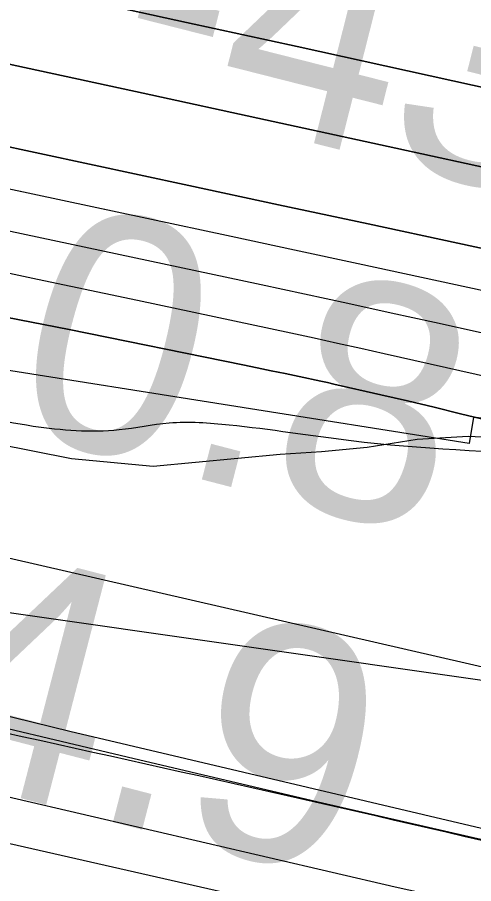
# Model space of a CAD drawing. Extents: x 3823584 to 3861785, y 301729 to 327625.
# Drawn here: x 3853025 to 3853153.9, y 317342.1 to 317586.9 of the extents above; entities that cross this region are included whole.
import ezdxf

# ---------------------------------------------------------------- set-up
doc = ezdxf.new("R2010")
doc.units = 0
for name, color, linetype in [('V-FLOD-BASE', 7, 'Continuous'), ('V-LEVE-TOET', 7, 'Continuous'), ('V-RIVR-EDGE', 7, 'Continuous'), ('V-RIVR-RANG', 7, 'Continuous'), ('V-RRAP-FSHR', 7, 'Continuous'), ('V-RRAP-RVMT', 7, 'Continuous'), ('V-SITE-VEGE', 7, 'Continuous'), ('V-SURV-LINE', 7, 'Continuous'), ('V-TOPO-DPTH', 7, 'Continuous'), ('V-TOPO-MINR', 7, 'Continuous'), ('V-TOPO-WATR', 7, 'Continuous'), ('V-WETL-SWMP', 7, 'Continuous')]:
    doc.layers.add(name, color=color, linetype=linetype)

msp = doc.modelspace()

# ---------------------------------------------------------------- linework, layer by layer
at = {"layer": 'V-FLOD-BASE'}
msp.add_lwpolyline([(3852113.93, 317561.56), (3852249.98, 317534.53), (3852395.57, 317505.05), (3852538.6, 317476.3), (3852723.99, 317436.55), (3852855.57, 317407), (3853007.14, 317370.22), (3853131.72, 317341.22), (3853254.46, 317314.34), (3853398.97, 317272.97), (3853516.94, 317237.27), (3853660.23, 317191.24), (3853756.53, 317159.77)], dxfattribs=at)
at = {"layer": 'V-LEVE-TOET'}
msp.add_lwpolyline([(3853291.55, 317325), (3853273.48, 317329.58), (3853255.36, 317333.96), (3853237.19, 317338.13), (3853218.98, 317342.09), (3853200.72, 317345.85), (3853182.42, 317349.4), (3853164.08, 317352.75), (3853110.02, 317365.19), (3853056, 317377.82), (3853002.02, 317390.64), (3852948.1, 317403.64), (3852894.21, 317416.83)], dxfattribs=at)
at = {"layer": 'V-RIVR-EDGE'}
msp.add_spline([(3842841.54, 321100.24), (3842868.29, 321083.92), (3842887.69, 321072.7), (3842926.5, 321056.09), (3842950.74, 321041.46), (3842972.07, 321024.42), (3842988.05, 321006.41), (3843009.86, 320988.87), (3843033.13, 320971.33), (3843055.43, 320956.71), (3843078.72, 320946.45), (3843098.13, 320940.09), (3843142.74, 320915.7), (3843156.32, 320906.92), (3843166.98, 320897.67), (3843193.66, 320884.49), (3843216.46, 320873.26), (3843237.3, 320859.62), (3843254.76, 320849.37), (3843280.47, 320837.65), (3843294.05, 320828.88), (3843315.38, 320815.71), (3843374.55, 320782.06), (3843408.02, 320767.41), (3843439.07, 320753.73), (3843485.14, 320729.34), (3843531.71, 320707.37), (3843569.06, 320691.25), (3843614.17, 320670.26), (3843636.48, 320659.03), (3843664.61, 320642.45), (3843700.97, 320618.08), (3843732.49, 320598.58), (3843761.6, 320586.36), (3843794.59, 320574.63), (3843841.18, 320559.46), (3843869.32, 320549.19), (3843896, 320537.47), (3843934.8, 320517.95), (3843983.78, 320488.69), (3844036.64, 320460.88), (3844067.7, 320450.6), (3844099.23, 320437.41), (3844147.26, 320416.41), (3844198.68, 320395.4), (3844231.66, 320378.81), (3844260.77, 320365.62), (3844285.5, 320350.02), (3844318.47, 320330.03), (3844340.78, 320316.86), (3844370.36, 320301.25), (3844413.05, 320281.72), (3844464.95, 320257.79), (3844507.63, 320235.35), (3844559.53, 320209.48), (3844611.93, 320186.53), (3844641.52, 320173.83), (3844659.97, 320172.81), (3844685.7, 320168.38), (3844698.8, 320165.92), (3844709.96, 320162.49), (3844717.73, 320161.01), (3844736.17, 320157.08), (3844761.89, 320148.76), (3844788.58, 320138.5), (3844802.15, 320129.24), (3844822.99, 320110.73), (3844840.44, 320098.06), (3844854.99, 320090.26), (3844877.31, 320083.89), (3844898.18, 320078.01), (3844924.88, 320075.51), (3844948.18, 320067.69), (3844995.24, 320051.06), (3845092.74, 320004.68), (3845127.18, 319991), (3845178.6, 319966.59), (3845233.9, 319942.66), (3845254.29, 319937.27), (3845267.87, 319931.4), (3845279.99, 319924.09), (3845291.12, 319907.55), (3845303.7, 319889.55), (3845313.88, 319880.79), (3845344.43, 319860.31), (3845386.13, 319837.38), (3845433.18, 319812.5), (3845466.17, 319798.82), (3845499.64, 319785.63), (3845540.39, 319768.04), (3845605.4, 319740.69), (3845645.65, 319717.28), (3845675.73, 319707), (3845744.63, 319679.15), (3845798.47, 319656.2), (3845841.17, 319641.04), (3845897.94, 319619.04), (3845920.25, 319608.3), (3845955.66, 319592.19), (3845983.32, 319582.41), (3846002.73, 319576.53), (3846033.78, 319566.74), (3846064.36, 319558.41), (3846131.3, 319529.11), (3846195.83, 319504.18), (3846263.75, 319476.33), (3846288.98, 319466.56), (3846319.07, 319458.23), (3846370.01, 319439.16), (3846428.25, 319422.51), (3846482.1, 319400.03), (3846515.07, 319381.01), (3846564.07, 319360.01), (3846597.56, 319350.21), (3846665.5, 319330.62), (3846718.38, 319312.03), (3846778.55, 319290.52), (3846834.34, 319268.04), (3846872.67, 319254.83), (3846921.21, 319243.06), (3847037.63, 319189.35), (3847098.28, 319169.29), (3847179.32, 319142.38), (3847206.49, 319132.6), (3847242.87, 319117.46), (3847278.29, 319102.8), (3847312.72, 319083.29), (3847329.2, 319070.14), (3847340.84, 319063.79), (3847386.92, 319043.77), (3847433.02, 319027.14), (3847490.78, 319016.8), (3847613.54, 318972.79), (3847679.04, 318948.35), (3847756.19, 318921.93), (3847807.62, 318903.84), (3847852.26, 318889.64), (3847964.37, 318857.31), (3847994.45, 318845.1), (3848035.69, 318830.43), (3848071.11, 318817.71), (3848100.22, 318808.42), (3848132.73, 318796.68), (3848146.3, 318786.45), (3848169.58, 318772.31), (3848183.66, 318769.36), (3848198.22, 318769.32), (3848227.38, 318777.51), (3848252.65, 318783.27), (3848268.19, 318783.23), (3848285.67, 318780.28), (3848300.7, 318773.44), (3848320.58, 318760.76), (3848336.57, 318746.64), (3848351.59, 318729.61), (3848359.33, 318720.85), (3848374.86, 318714.01), (3848388.94, 318713), (3848400.1, 318708.6), (3848422.89, 318694.95), (3848448.13, 318689.55), (3848489.37, 318672.93), (3848523.33, 318658.77), (3848566.5, 318641.66), (3848605.32, 318627.97), (3848647.05, 318615.24), (3848684.42, 318603.49), (3848723.24, 318590.77), (3848769.33, 318574.63), (3848833.37, 318546.79), (3848867.81, 318533.11), (3848904.69, 318518.93), (3848947.38, 318502.31), (3849001.72, 318482.27), (3849103.63, 318452.88), (3849156.53, 318438.18), (3849190.02, 318429.35), (3849235.14, 318411.76), (3849274.43, 318394.67), (3849315.2, 318382.42), (3849365.19, 318370.16), (3849404.02, 318364.24), (3849440.42, 318352.49), (3849487, 318339.26), (3849538.93, 318322.62), (3849582.11, 318306.98), (3849620.93, 318293.77), (3849669.93, 318277.62), (3849700.99, 318268.8), (3849752.44, 318257.99), (3849805.35, 318245.72), (3849854.86, 318234.91), (3849902.42, 318222.17), (3849946.58, 318209.92), (3850026.17, 318188.36), (3850056.74, 318179.05), (3850089.25, 318168.77), (3850137.3, 318155.06), (3850179.52, 318142.33), (3850231.45, 318129.57), (3850317.33, 318099.25), (3850383.82, 318081.12), (3850420.7, 318073.26), (3850467.79, 318064.88), (3850492.56, 318064.82), (3850504.21, 318063.34), (3850532.84, 318055.01), (3850621.66, 318032.94), (3850687.18, 318019.66), (3850711.46, 318016.2), (3850744.95, 318010.78), (3850789.61, 318002.41), (3850833.79, 317995.99), (3850862.43, 317991.55), (3850891.55, 317985.65), (3850937.66, 317972.91), (3850986.17, 317954.33), (3851054.57, 317923.57), (3851080.28, 317912.82), (3851106.97, 317904.5), (3851143.37, 317893.24), (3851177.33, 317879.07), (3851200.63, 317876.1), (3851236.57, 317875.53), (3851266.18, 317872.06), (3851272.5, 317872.53), (3851284.18, 317883.67), (3851289.53, 317886.08), (3851297.79, 317887.52), (3851306.04, 317885.55), (3851313.8, 317881.16), (3851326.39, 317866.56), (3851330.75, 317862.18), (3851336.08, 317859.26), (3851351.62, 317859.7), (3851365.7, 317855.78), (3851396.27, 317846.97), (3851418.11, 317840.11), (3851434.6, 317835.22), (3851457.9, 317830.79), (3851490.91, 317825.85), (3851530.71, 317814.58), (3851551.1, 317810.65), (3851594.78, 317800.83), (3851617.59, 317795.43), (3851653.02, 317786.11), (3851683.59, 317778.27), (3851733.59, 317766.97), (3851760.77, 317761.08), (3851796.67, 317749.34), (3851824.34, 317742.47), (3851840.85, 317741.46), (3851930.16, 317723.27), (3851979.66, 317710.03), (3852014.61, 317701.2), (3852052.94, 317687.03), (3852078.17, 317678.71), (3852111.17, 317670.37), (3852145.63, 317661.06), (3852223.29, 317645.81), (3852251.45, 317642.83), (3852298.54, 317634.46), (3852318.43, 317629.55), (3852350.95, 317622.19), (3852383.47, 317615.31), (3852407.26, 317610.39), (3852442.2, 317600.59), (3852460.64, 317596.18), (3852492.2, 317591.73), (3852557.72, 317577.97), (3852588.79, 317572.06), (3852639.75, 317557.37), (3852677.11, 317546.59), (3852709.15, 317539.23), (3852778.08, 317526.92), (3852828.07, 317515.62), (3852866.41, 317507.27), (3852903.3, 317498.93), (3852971.25, 317485.16), (3853029.5, 317471.42), (3853053.78, 317470.39), (3853067.86, 317472.29), (3853084.86, 317471.77), (3853119.33, 317467.31), (3853178.57, 317463.28), (3853226.64, 317460.73), (3853283.45, 317456.71), (3853309.66, 317454.21), (3853332.96, 317449.79), (3853373.74, 317444.34), (3853420.84, 317440.83), (3853438.81, 317442.72), (3853449.5, 317445.13), (3853457.28, 317446.08), (3853468.93, 317445.56), (3853484.47, 317444.07), (3853505.82, 317439.16), (3853578.12, 317413.24), (3853649.43, 317382.96), (3853665.45, 317380.49), (3853691.67, 317377.51), (3853715.93, 317370.65), (3853745.04, 317356.98), (3853758.63, 317353.55), (3853777.08, 317353.5), (3853792.14, 317354.44), (3853804.76, 317353.92), (3853814.96, 317351.95), (3853825.15, 317349.01), (3853833.87, 317342.19), (3853838.21, 317330.04), (3853842.54, 317313.52), (3853842.52, 317303.32), (3853841.03, 317290.21), (3853837.11, 317275.65), (3853833.19, 317261.09), (3853832.69, 317256.72), (3853833.17, 317253.81), (3853842.87, 317249.9), (3853850.64, 317251.34), (3853861.83, 317258.6), (3853874.48, 317267.79), (3853878.87, 317274.58), (3853885.71, 317293.5), (3853891.57, 317305.14), (3853902.76, 317314.83), (3853910.54, 317318.21), (3853925.6, 317319.63), (3853947.94, 317317.63), (3853964.92, 317312.73), (3853976.07, 317304.93), (3853977.03, 317301.53), (3853977.02, 317295.7), (3853962.85, 317260.77), (3853962.36, 317259.32), (3853973.52, 317254.92), (3853974.49, 317255.89), (3853985.22, 317273.83), (3853996.42, 317286.43), (3854006.15, 317291.26), (3854013.92, 317293.18), (3854024.12, 317293.16), (3854039.17, 317291.18), (3854062.47, 317286.75), (3854090.13, 317278.43), (3854103.23, 317272.57), (3854117.78, 317267.67), (3854137.68, 317261.31), (3854149.32, 317256.91), (3854160.49, 317255.91), (3854172.62, 317252), (3854187.67, 317249.53), (3854208.54, 317244.63), (3854239.6, 317237.75), (3854270.19, 317233.79), (3854295.44, 317235.18), (3854316.8, 317231.25), (3854345.92, 317224.38), (3854376.5, 317215.07), (3854404.64, 317204.32), (3854422.57, 317192.13), (3854456.04, 317175.05), (3854479.32, 317164.31), (3854512.32, 317155), (3854552.61, 317144.22), (3854583.67, 317137.83), (3854607.93, 317128.54), (3854626.37, 317122.18), (3854651.13, 317119.69), (3854669.1, 317119.65), (3854682.2, 317117.68), (3854697.73, 317112.78), (3854731.21, 317101.53), (3854780.71, 317084.41), (3854814.68, 317075.1), (3854853.5, 317062.38), (3854876.8, 317059.4), (3854908.37, 317059.33), (3854930.21, 317053.93), (3854954.47, 317045.13), (3854992.8, 317031.92), (3855018.52, 317025.54), (3855045.21, 317018.19), (3855069.96, 317011.33), (3855098.59, 317003.01), (3855144.68, 316984.93), (3855179.12, 316967.36), (3855201.43, 316955.16), (3855224.73, 316951.22), (3855238.82, 316951.67), (3855266.5, 316951.12), (3855288.82, 316947.17), (3855307.27, 316941.79), (3855334.44, 316933.46), (3855365.98, 316922.22), (3855391.7, 316914.87), (3855424.23, 316910.42), (3855463.07, 316908.86), (3855500.94, 316903.43), (3855550.93, 316890.68), (3855585.38, 316880.88), (3855613.04, 316870.61), (3855645.05, 316855.97), (3855692.11, 316835.94), (3855730.43, 316816.9), (3855763.9, 316802.74), (3855794.47, 316792.46), (3855845.92, 316779.71), (3855892.02, 316765.51), (3855946.35, 316743.04), (3855993.39, 316714.27), (3856071.47, 316670.37), (3856089.42, 316663.04), (3856107.86, 316658.63), (3856121.44, 316650.82), (3856142.29, 316637.17), (3856156.36, 316630.82), (3856184.49, 316616.67), (3856216.02, 316603), (3856256.29, 316587.84), (3856306.76, 316572.18), (3856351.41, 316562.35), (3856435.85, 316539.32), (3856494.09, 316523.15), (3856538.25, 316510.41), (3856585.8, 316493.3), (3856618.31, 316480.11), (3856653.24, 316468.85), (3856673.14, 316464.43), (3856704.21, 316458.04), (3856732.35, 316449.72), (3856785.74, 316434.04), (3856807.58, 316430.1), (3856837.67, 316423.72), (3856870.18, 316410.52), (3856899.78, 316401.22), (3856934.72, 316389.97), (3857040.99, 316356.2), (3857080.28, 316340.07), (3857124.91, 316321.02), (3857148.67, 316305.91), (3857160.29, 316291.8), (3857170.93, 316274.77), (3857176.23, 316255.82), (3857179.07, 316226.68), (3857180.52, 316221.82), (3857182.43, 316211.61), (3857188.74, 316207.71), (3857198.94, 316207.69), (3857203.8, 316211.56), (3857208.66, 316212.03), (3857222.25, 316208.12), (3857260.08, 316189.57), (3857281.9, 316175.92), (3857296.93, 316167.14), (3857323.6, 316151.05), (3857337.2, 316150.04), (3857353.22, 316150), (3857380.44, 316157.22), (3857385.3, 316161.58), (3857386.3, 316171.29), (3857386.82, 316184.4), (3857392.68, 316197.98), (3857402.41, 316203.79), (3857414.55, 316206.67), (3857433.01, 316206.14), (3857452.42, 316199.78), (3857489.3, 316189.49), (3857539.77, 316176.74), (3857578.12, 316169.84), (3857601.42, 316164.44), (3857617.91, 316157.12), (3857635.85, 316144.45), (3857650.85, 316121.58), (3857656.63, 316103.6), (3857659.02, 316087.08)], degree=3, dxfattribs=at)
at = {"layer": 'V-RRAP-FSHR'}
msp.add_lwpolyline([(3842017.76, 321437.98), (3842374.25, 321253.84), (3842835.08, 321069.22), (3843015.43, 320965.69), (3843571.15, 320673.74), (3844061.81, 320421.24), (3844693.43, 320129.28), (3845010.09, 320004.46), (3845413.31, 319793.98), (3846401.32, 319402.75), (3847271.72, 319069.13), (3848230.54, 318729.46), (3848945.87, 318453.46), (3849985.56, 318151.96), (3851282.51, 317815.65), (3852166.28, 317615.91), (3853017.63, 317419.5), (3853178.38, 317396.4), (3853479.75, 317356.76), (3853702.08, 317301.35), (3854318.05, 317115.33), (3854658.22, 317038.82)], dxfattribs=at)
msp.add_spline([(3852406.17, 317524.05), (3852921.42, 317406.77), (3853240.56, 317333.95), (3853307.12, 317316.94), (3853741.39, 317189.39), (3853765.74, 317179.65)], degree=3, dxfattribs=at)
at = {"layer": 'V-RRAP-RVMT'}
msp.add_lwpolyline([(3853533.54, 317462.65), (3853529.35, 317436.21), (3853415.09, 317454.33), (3853414.61, 317450.65), (3853290.21, 317467.01), (3853288.74, 317456.2), (3853153.82, 317473.95), (3853152.63, 317466.46), (3853017.16, 317487.93), (3853016.39, 317483.55), (3852878.4, 317507.64), (3852879.31, 317512.67), (3852749.6, 317538.83), (3852749, 317536.15), (3852612.3, 317565.72), (3852612.9, 317568.49), (3852483.22, 317596.55), (3852483.5, 317597.92), (3852358.91, 317627.17), (3852358.07, 317624.03), (3852229.16, 317658.57), (3852226.33, 317648.16), (3852090.88, 317684.44)], dxfattribs=at)
at = {"layer": 'V-SITE-VEGE'}
for points in [[(3853677.81, 317255.9), (3853519.98, 317306.14), (3853204.32, 317392.27), (3852892.25, 317464.05), (3852547.89, 317532.24), (3852368.53, 317571.72), (3852242.98, 317593.25), (3852056.46, 317636.32)], [(3852884.54, 317493.9), (3852897.73, 317490.46), (3852913.83, 317486.46), (3852936.95, 317482.15), (3852961.86, 317477.08), (3852991.4, 317471.35), (3853018.86, 317466.47), (3853040.34, 317462.26), (3853063.41, 317460.12), (3853099.26, 317463.44), (3853110.93, 317464.21), (3853123.81, 317465.48), (3853137.96, 317467.7), (3853152.32, 317468.59), (3853170.33, 317467.7), (3853192.81, 317465.35)]]:
    msp.add_lwpolyline(points, dxfattribs=at)
at = {"layer": 'V-SURV-LINE'}
msp.add_lwpolyline([(3852585, 317453.04), (3853279.69, 317295.04)], dxfattribs=at)
at = {"layer": 'V-TOPO-DPTH'}
for points in [[(3851718.7, 317873.15), (3852220.49, 317751.13), (3852234.29, 317747.8), (3852248.11, 317744.52), (3852261.94, 317741.3), (3852275.79, 317738.12), (3852382.6, 317713.82), (3852449.87, 317698.63), (3852517.18, 317683.57), (3852584.53, 317668.72), (3852651.91, 317654.01), (3853060.54, 317565.41), (3853095.14, 317557.91), (3853129.73, 317550.4), (3853164.32, 317542.89), (3853198.91, 317535.38), (3853410.54, 317489.39), (3853511.63, 317467.13), (3853612.64, 317444.48), (3853713.52, 317421.25)], [(3853713.52, 317421.25), (3853612.64, 317444.48), (3853511.63, 317467.13), (3853410.54, 317489.39), (3853198.91, 317535.38), (3853164.32, 317542.89), (3853129.73, 317550.4), (3853095.14, 317557.91), (3853060.54, 317565.41), (3852651.91, 317654.01), (3852584.53, 317668.72), (3852517.18, 317683.57), (3852449.87, 317698.63), (3852382.6, 317713.82), (3852275.79, 317738.12), (3852261.94, 317741.3), (3852248.11, 317744.52), (3852234.29, 317747.8), (3852220.49, 317751.13), (3851718.7, 317873.15)], [(3853907.04, 317360.73), (3853174.78, 317517.64), (3853149.44, 317523.07), (3853124.11, 317528.51), (3853098.77, 317533.95), (3853073.44, 317539.38), (3852919.12, 317572.53), (3852816.65, 317594.68), (3852714.23, 317617.02), (3852611.87, 317639.64), (3852509.55, 317662.46), (3852292.62, 317711.14), (3852267.69, 317716.79), (3852242.78, 317722.51), (3852217.89, 317728.35), (3852193.02, 317734.26), (3851641.88, 317866.48)], [(3853907.04, 317360.73), (3853174.78, 317517.64), (3853149.44, 317523.07), (3853124.11, 317528.51), (3853098.77, 317533.95), (3853073.44, 317539.38), (3852919.12, 317572.53), (3852816.65, 317594.68), (3852714.23, 317617.02), (3852611.87, 317639.64), (3852509.55, 317662.46), (3852292.62, 317711.14), (3852267.69, 317716.79), (3852242.78, 317722.51), (3852217.89, 317728.35), (3852193.02, 317734.26), (3851641.88, 317866.48)], [(3852171.36, 317785.3), (3852246.86, 317767.18), (3852250.05, 317766.42), (3852253.24, 317765.67), (3852256.43, 317764.92), (3852259.63, 317764.19), (3852284.6, 317758.48), (3852300.29, 317754.92), (3852315.99, 317751.38), (3852331.69, 317747.89), (3852347.4, 317744.42), (3853072.82, 317585.46), (3853104.02, 317578.62), (3853135.21, 317571.76), (3853166.4, 317564.9), (3853197.59, 317558.02), (3853228.76, 317551.06), (3853259.91, 317543.99), (3853291.02, 317536.77), (3853322.1, 317529.43), (3853989.65, 317370.14)], [(3853989.65, 317370.14), (3853322.1, 317529.43), (3853291.02, 317536.77), (3853259.91, 317543.99), (3853228.76, 317551.06), (3853197.59, 317558.02), (3853166.4, 317564.9), (3853135.21, 317571.76), (3853104.02, 317578.62), (3853072.82, 317585.46), (3852347.4, 317744.42), (3852331.69, 317747.89), (3852315.99, 317751.38), (3852300.29, 317754.92), (3852284.6, 317758.48), (3852259.63, 317764.19), (3852256.43, 317764.92), (3852253.24, 317765.67), (3852250.05, 317766.42), (3852246.86, 317767.18), (3852171.36, 317785.3)], [(3852161.21, 317714.02), (3852198.9, 317705.52), (3852236.61, 317697.09), (3852274.34, 317688.76), (3852312.09, 317680.51), (3852801.8, 317574.1), (3852854.54, 317562.67), (3852907.29, 317551.28), (3852960.05, 317539.94), (3853012.81, 317528.65), (3853093.84, 317511.36), (3853106.1, 317508.73), (3853118.35, 317506.08), (3853130.6, 317503.4), (3853142.84, 317500.71), (3853344.23, 317456.13), (3853454.36, 317431.46), (3853564.41, 317406.42), (3853674.34, 317380.84)], [(3852161.21, 317714.02), (3852198.9, 317705.52), (3852236.61, 317697.09), (3852274.34, 317688.76), (3852312.09, 317680.51), (3852801.8, 317574.1), (3852854.54, 317562.67), (3852907.29, 317551.28), (3852960.05, 317539.94), (3853012.81, 317528.65), (3853093.84, 317511.36), (3853106.1, 317508.73), (3853118.35, 317506.08), (3853130.6, 317503.4), (3853142.84, 317500.71), (3853344.23, 317456.13), (3853454.36, 317431.46), (3853564.41, 317406.42), (3853674.34, 317380.84)], [(3853922.12, 317280.33), (3853157.7, 317473.03), (3853150.2, 317474.89), (3853142.7, 317476.72), (3853135.18, 317478.5), (3853127.66, 317480.24), (3853114.45, 317483.26), (3853112.6, 317483.67), (3853110.74, 317484.08), (3853104.66, 317485.37), (3853100.68, 317486.21), (3853096.71, 317487.04), (3853092.73, 317487.86), (3853088.75, 317488.67), (3853039.65, 317498.64), (3853011.09, 317504.25), (3852982.49, 317509.61), (3852953.81, 317514.62), (3852925.1, 317519.38), (3852611.9, 317569.27)]]:
    msp.add_lwpolyline(points, dxfattribs=at)
at = {"layer": 'V-TOPO-MINR'}
for points in [[(3851718.7, 317873.15), (3852220.49, 317751.13), (3852234.29, 317747.8), (3852248.11, 317744.52), (3852261.94, 317741.3), (3852275.79, 317738.12), (3852382.6, 317713.82), (3852449.87, 317698.63), (3852517.18, 317683.57), (3852584.53, 317668.72), (3852651.91, 317654.01), (3853060.54, 317565.41), (3853095.14, 317557.91), (3853129.73, 317550.4), (3853164.32, 317542.89), (3853198.91, 317535.38), (3853410.54, 317489.39), (3853511.63, 317467.13), (3853612.64, 317444.48), (3853713.52, 317421.25)], [(3851641.88, 317866.48), (3852193.02, 317734.26), (3852217.89, 317728.35), (3852242.78, 317722.51), (3852267.69, 317716.79), (3852292.62, 317711.14), (3852509.55, 317662.46), (3852611.87, 317639.64), (3852714.23, 317617.02), (3852816.65, 317594.68), (3852919.12, 317572.53), (3853073.44, 317539.38), (3853098.77, 317533.95), (3853124.11, 317528.51), (3853149.44, 317523.07), (3853174.78, 317517.64), (3853907.04, 317360.73)], [(3852171.36, 317785.3), (3852246.86, 317767.18), (3852250.05, 317766.42), (3852253.24, 317765.67), (3852256.43, 317764.92), (3852259.63, 317764.19), (3852284.6, 317758.48), (3852300.29, 317754.92), (3852315.99, 317751.38), (3852331.69, 317747.89), (3852347.4, 317744.42), (3853072.82, 317585.46), (3853104.02, 317578.62), (3853135.21, 317571.76), (3853166.4, 317564.9), (3853197.59, 317558.02), (3853228.76, 317551.06), (3853259.91, 317543.99), (3853291.02, 317536.77), (3853322.1, 317529.43), (3853989.65, 317370.14)], [(3852177.7, 317724.58), (3852208.74, 317717.39), (3852239.81, 317710.26), (3852270.89, 317703.25), (3852301.99, 317696.32), (3852656.39, 317617.93), (3852733.81, 317600.9), (3852811.25, 317583.96), (3852888.72, 317567.19), (3852966.22, 317550.52), (3853085.4, 317525.02), (3853103.32, 317521.17), (3853121.24, 317517.32), (3853139.15, 317513.46), (3853157.07, 317509.58), (3853742.64, 317382.67)], [(3852161.21, 317714.02), (3852198.9, 317705.52), (3852236.61, 317697.09), (3852274.34, 317688.76), (3852312.09, 317680.51), (3852801.8, 317574.1), (3852854.54, 317562.67), (3852907.29, 317551.28), (3852960.05, 317539.94), (3853012.81, 317528.65), (3853093.84, 317511.36), (3853106.1, 317508.73), (3853118.35, 317506.08), (3853130.6, 317503.4), (3853142.84, 317500.71), (3853344.23, 317456.13), (3853454.36, 317431.46), (3853564.41, 317406.42), (3853674.34, 317380.84)], [(3852188.88, 317692.18), (3852210.98, 317687.36), (3852233.09, 317682.56), (3852255.21, 317677.81), (3852277.33, 317673.09), (3852945.96, 317530.97), (3852974.22, 317524.96), (3853002.47, 317518.95), (3853030.72, 317512.94), (3853058.98, 317506.93), (3853102.29, 317497.71), (3853108.89, 317496.29), (3853115.47, 317494.86), (3853122.06, 317493.41), (3853128.64, 317491.94), (3853227.97, 317469.58), (3853284.17, 317456.75), (3853340.32, 317443.7), (3853396.39, 317430.32), (3853452.41, 317416.71), (3853953.01, 317293.59)]]:
    msp.add_lwpolyline(points, dxfattribs=at)
at = {"layer": 'V-TOPO-WATR'}
msp.add_lwpolyline([(3852611.9, 317569.27), (3852925.1, 317519.38), (3852953.81, 317514.62), (3852982.49, 317509.61), (3853011.09, 317504.25), (3853039.65, 317498.64), (3853088.75, 317488.67), (3853092.73, 317487.86), (3853096.71, 317487.04), (3853100.68, 317486.21), (3853104.66, 317485.37), (3853110.74, 317484.08), (3853112.6, 317483.67), (3853114.45, 317483.26), (3853127.66, 317480.24), (3853135.18, 317478.5), (3853142.7, 317476.72), (3853150.2, 317474.89), (3853157.7, 317473.03), (3853922.12, 317280.33)], dxfattribs=at)
at = {"layer": 'V-WETL-SWMP'}
for points in [[(3853341.53, 317314.52), (3853283.69, 317330.11), (3853227.21, 317343.35), (3853156.06, 317357.69), (3853039.86, 317385.15), (3852911.35, 317416.7), (3852797.48, 317444.13), (3852637.57, 317480.48), (3852467.86, 317515.78), (3852364.4, 317537.26), (3852269.54, 317556.54), (3852148.17, 317579.86)], [(3852884.54, 317493.9), (3852897.73, 317490.46), (3852913.83, 317486.46), (3852936.95, 317482.15), (3852961.86, 317477.08), (3852991.4, 317471.35), (3853018.86, 317466.47), (3853040.34, 317462.26), (3853063.41, 317460.12), (3853099.26, 317463.45), (3853110.93, 317464.21), (3853123.81, 317465.48), (3853137.96, 317467.71), (3853152.32, 317468.58), (3853170.33, 317467.7), (3853192.81, 317465.35), (3853212.71, 317460.63), (3853227.84, 317456.94), (3853245.75, 317454.27), (3853271.46, 317453.29), (3853291.34, 317453.06)]]:
    msp.add_lwpolyline(points, dxfattribs=at)

# ---------------------------------------------------------------- texts
at = {"layer": 'V-RIVR-RANG'}
for s, rotation, p in [('-43', 345.7461, (3853049.74, 317566.3)), ('0.8', 345.4583, (3853020.99, 317470.88)), ('4.9', 345.4583, (3852995.87, 317374.08))]:
    msp.add_text(s, height=67, rotation=rotation, dxfattribs=at).set_placement(p)

doc.saveas('drawing.dxf')
